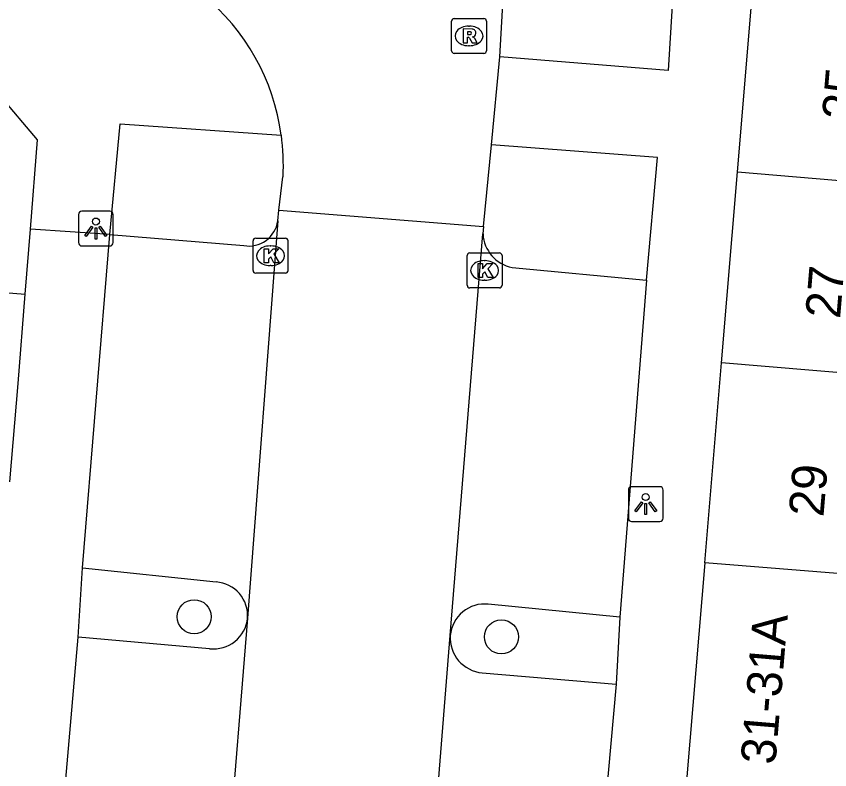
# Model space of a CAD drawing. Extents: x 159961 to 160856, y 382704 to 383353.
# Drawn here: x 160577.41 to 160600.71, y 383168.73 to 383190.3 of the extents above; entities that cross this region are included whole.
import ezdxf

# ---------------------------------------------------------------- set-up
doc = ezdxf.new("R2010")
doc.units = 0
for name, color, linetype in [('IMGEO_Boom', 7, 'Continuous'), ('IMGEO_Kolk', 7, 'Continuous'), ('IMGEO_Lichtpunt', 7, 'Continuous'), ('IMGEO_Pand', 7, 'Continuous'), ('IMGEO_Pand_nummerreeks', 7, 'Continuous'), ('IMGEO_Parkeervlak_open', 7, 'Continuous'), ('IMGEO_Rijbaan_lokaal_open', 7, 'Continuous'), ('IMGEO_Rioolput', 7, 'Continuous'), ('IMGEO_Voetpad_open', 7, 'Continuous')]:
    doc.layers.add(name, color=color, linetype=linetype)

msp = doc.modelspace()

# ---------------------------------------------------------------- linework, layer by layer
at = {"layer": 'IMGEO_Boom'}
for centre in [(160582.504, 383173.107), (160591.307, 383172.532)]:
    msp.add_circle(centre, 0.489, dxfattribs=at)
at = {"layer": 'IMGEO_Kolk'}
for p, q in [((160584.191, 383183.018), (160584.191, 383183.87)), ((160584.266, 383183.944), (160585.118, 383183.944)), ((160585.192, 383183.87), (160585.192, 383183.018)), ((160584.679, 383183.724), (160584.704, 383183.724)), ((160590.399, 383183.522), (160591.251, 383183.522)), ((160590.324, 383182.596), (160590.324, 383183.448)), ((160590.812, 383183.302), (160590.837, 383183.302)), ((160591.325, 383183.448), (160591.325, 383182.596)), ((160584.702, 383183.164), (160584.677, 383183.164)), ((160585.118, 383182.944), (160584.266, 383182.944)), ((160590.835, 383182.742), (160590.81, 383182.742)), ((160591.251, 383182.522), (160590.399, 383182.522))]:
    msp.add_line(p, q, dxfattribs=at)
for points in [[(160584.191, 383183.018), (160584.191, 383183.87)], [(160584.266, 383183.944), (160585.118, 383183.944)], [(160585.192, 383183.87), (160585.192, 383183.018)], [(160584.512, 383183.644), (160584.635, 383183.644), (160584.635, 383183.493), (160584.765, 383183.644), (160584.929, 383183.644), (160584.783, 383183.493), (160584.936, 383183.244), (160584.784, 383183.244), (160584.699, 383183.408), (160584.635, 383183.341), (160584.635, 383183.244), (160584.512, 383183.244), (160584.512, 383183.644)], [(160590.399, 383183.522), (160591.251, 383183.522)], [(160590.324, 383182.596), (160590.324, 383183.448)], [(160591.325, 383183.448), (160591.325, 383182.596)], [(160590.645, 383183.222), (160590.768, 383183.222), (160590.768, 383183.071), (160590.898, 383183.222), (160591.062, 383183.222), (160590.916, 383183.071), (160591.069, 383182.822), (160590.917, 383182.822), (160590.832, 383182.986), (160590.768, 383182.919), (160590.768, 383182.822), (160590.645, 383182.822), (160590.645, 383183.222)], [(160585.118, 383182.944), (160584.266, 383182.944)], [(160591.251, 383182.522), (160590.399, 383182.522)]]:
    msp.add_lwpolyline(points, dxfattribs=at)
for centre, start, end in [((160584.268, 383183.868), 91.552, 178.448), ((160584.268, 383183.868), 91.552, 178.448), ((160585.116, 383183.868), 1.552, 88.448), ((160585.116, 383183.868), 1.552, 88.448), ((160590.401, 383183.446), 91.552, 178.448), ((160590.401, 383183.446), 91.552, 178.448), ((160591.249, 383183.446), 1.552, 88.448), ((160591.249, 383183.446), 1.552, 88.448), ((160584.268, 383183.02), 181.552, 268.448), ((160584.268, 383183.02), 181.552, 268.448), ((160585.116, 383183.02), 271.552, 358.448), ((160585.116, 383183.02), 271.552, 358.448), ((160590.401, 383182.598), 181.552, 268.448), ((160590.401, 383182.598), 181.552, 268.448), ((160591.249, 383182.598), 271.552, 358.448), ((160591.249, 383182.598), 271.552, 358.448)]:
    msp.add_arc(centre, 0.0765, start, end, dxfattribs=at)
for centre, major_axis, ratio, start_param, end_param in [((160584.678, 383183.444), (-0.387, 0.002), 0.722429, 4.712389, 7.853982), ((160584.703, 383183.444), (-0.39, 0.002), 0.717154, 1.570796, 4.712389), ((160590.811, 383183.022), (-0.387, 0.002), 0.722429, 4.712389, 7.853982), ((160590.836, 383183.022), (-0.39, 0.002), 0.717154, 1.570796, 4.712389)]:
    msp.add_ellipse(centre, major_axis=major_axis, ratio=ratio, start_param=start_param, end_param=end_param, dxfattribs=at)
at = {"layer": 'IMGEO_Lichtpunt'}
for p, q in [((160580.091, 383184.719), (160579.283, 383184.719)), ((160580.091, 383184.719), (160579.283, 383184.719)), ((160579.189, 383184.624), (160579.189, 383183.817)), ((160579.189, 383184.624), (160579.189, 383183.817)), ((160580.185, 383183.817), (160580.185, 383184.624)), ((160580.185, 383183.817), (160580.185, 383184.624)), ((160579.283, 383183.723), (160580.091, 383183.723)), ((160579.283, 383183.723), (160580.091, 383183.723)), ((160595.846, 383176.831), (160595.038, 383176.831)), ((160595.846, 383176.831), (160595.038, 383176.831)), ((160594.944, 383176.736), (160594.944, 383175.929)), ((160594.944, 383176.736), (160594.944, 383175.929)), ((160595.94, 383175.929), (160595.94, 383176.736)), ((160595.94, 383175.929), (160595.94, 383176.736)), ((160595.038, 383175.835), (160595.846, 383175.835)), ((160595.038, 383175.835), (160595.846, 383175.835))]:
    msp.add_line(p, q, dxfattribs=at)
for points in [[(160579.563, 383184.288), (160579.602, 383184.26), (160579.414, 383183.998), (160579.376, 383184.025), (160579.563, 383184.288)], [(160579.665, 383184.24), (160579.712, 383184.24), (160579.712, 383183.918), (160579.665, 383183.918), (160579.665, 383184.24)], [(160579.775, 383184.26), (160579.813, 383184.287), (160580, 383184.025), (160579.961, 383183.997), (160579.775, 383184.26)], [(160595.318, 383176.4), (160595.357, 383176.372), (160595.169, 383176.11), (160595.131, 383176.137), (160595.318, 383176.4)], [(160595.42, 383176.352), (160595.467, 383176.352), (160595.467, 383176.03), (160595.42, 383176.03), (160595.42, 383176.352)], [(160595.53, 383176.372), (160595.568, 383176.399), (160595.755, 383176.137), (160595.716, 383176.109), (160595.53, 383176.372)]]:
    msp.add_lwpolyline(points, dxfattribs=at)
for centre in [(160579.688, 383184.422), (160595.443, 383176.534)]:
    msp.add_circle(centre, 0.0994, dxfattribs=at)
for centre, start, end in [((160579.283, 383184.624), 90, 180), ((160579.283, 383184.624), 90, 180), ((160580.091, 383184.624), 0, 90), ((160580.091, 383184.624), 0, 90), ((160579.283, 383183.817), 180, 270), ((160579.283, 383183.817), 180, 270), ((160580.091, 383183.817), 270, 0), ((160580.091, 383183.817), 270, 360), ((160595.038, 383176.736), 90, 180), ((160595.038, 383176.736), 90, 180), ((160595.846, 383176.736), 0, 90), ((160595.846, 383176.736), 0, 90), ((160595.038, 383175.929), 180, 270), ((160595.038, 383175.929), 180, 270), ((160595.846, 383175.929), 270, 0), ((160595.846, 383175.929), 270, 360)]:
    msp.add_arc(centre, 0.0946, start, end, dxfattribs=at)
at = {"layer": 'IMGEO_Pand'}
for points in [[(160598.07, 383185.84), (160598.54, 383191.456)], [(160577.812, 383184.207), (160578.016, 383186.764), (160576.912, 383188.059), (160566.136, 383188.953)], [(160597.612, 383180.381), (160598.07, 383185.84)], [(160598.07, 383185.84), (160608.773, 383184.941)], [(160577.664, 383182.341), (160577.812, 383184.207)], [(160565.665, 383183.319), (160577.664, 383182.341)], [(160577.22, 383176.97), (160577.46, 383179.786), (160577.664, 383182.341)], [(160597.131, 383174.65), (160597.612, 383180.381)], [(160608.312, 383179.483), (160597.612, 383180.381)], [(160597.131, 383174.65), (160596.618, 383168.529)], [(160607.832, 383173.792), (160597.131, 383174.65)]]:
    msp.add_lwpolyline(points, dxfattribs=at)
at = {"layer": 'IMGEO_Parkeervlak_open'}
for points in [[(160580.09, 383184.046), (160583.927, 383183.734)], [(160591.611, 383183.106), (160595.465, 383182.743)], [(160579.301, 383174.503), (160583.133, 383174.103)], [(160594.704, 383173.097), (160590.929, 383173.467)], [(160582.947, 383172.193), (160579.178, 383172.524)], [(160590.759, 383171.501), (160594.593, 383171.182)]]:
    msp.add_lwpolyline(points, dxfattribs=at)
for centre, radius, start, end in [((160584.072, 383184.56), 0.839, 260.0398, 351.6226), ((160591.816, 383184.124), 1.038, 183.2013, 258.6275), ((160583.066, 383173.135), 0.97, 355.8653, 86.0517), ((160590.824, 383172.486), 0.986, 83.8697, 175.0124), ((160583.057, 383173.169), 0.982, 263.5619, 353.9119), ((160590.848, 383172.506), 1.009, 176.2409, 264.9617)]:
    msp.add_arc(centre, radius, start, end, dxfattribs=at)
at = {"layer": 'IMGEO_Rijbaan_lokaal_open'}
for points in [[(160591.264, 383189.141), (160591.552, 383194.156)], [(160591.022, 383186.62), (160591.264, 383189.141)], [(160590.797, 383184.278), (160591.022, 383186.62)], [(160584.93, 383184.746), (160585.049, 383185.702)], [(160584.902, 383184.438), (160584.93, 383184.746)], [(160584.93, 383184.746), (160590.797, 383184.278)], [(160584.902, 383184.438), (160584.034, 383173.065)], [(160590.797, 383184.278), (160590.779, 383184.066)], [(160589.841, 383172.572), (160590.779, 383184.066)], [(160584.034, 383173.065), (160582.903, 383159.212)], [(160588.744, 383158.808), (160589.841, 383172.572)]]:
    msp.add_lwpolyline(points, dxfattribs=at)
for centre, radius, start, end in [((160578.782, 383186.046), 6.276, 7.7782, 50.7786), ((160578.689, 383186.044), 6.37, 356.9261, 7.682)]:
    msp.add_arc(centre, radius, start, end, dxfattribs=at)
at = {"layer": 'IMGEO_Rioolput'}
for p, q in [((160589.878, 383189.309), (160589.878, 383190.161)), ((160589.953, 383190.235), (160590.805, 383190.235)), ((160590.879, 383190.161), (160590.879, 383189.309)), ((160590.366, 383190.015), (160590.391, 383190.015)), ((160590.389, 383189.455), (160590.364, 383189.455)), ((160590.805, 383189.235), (160589.953, 383189.235))]:
    msp.add_line(p, q, dxfattribs=at)
for points in [[(160589.878, 383189.309), (160589.878, 383190.161)], [(160589.953, 383190.235), (160590.805, 383190.235)], [(160590.879, 383190.161), (160590.879, 383189.309)], [(160590.467, 383189.933), (160590.215, 383189.935), (160590.215, 383189.535)], [(160590.393, 383189.854), (160590.339, 383189.854), (160590.339, 383189.773)], [(160590.215, 383189.535), (160590.339, 383189.535), (160590.339, 383189.697), (160590.35, 383189.697)], [(160590.339, 383189.773), (160590.391, 383189.773)], [(160590.397, 383189.668), (160590.468, 383189.535), (160590.608, 383189.535), (160590.543, 383189.661)], [(160590.805, 383189.235), (160589.953, 383189.235)]]:
    msp.add_lwpolyline(points, dxfattribs=at)
for centre, radius, start, end in [((160589.955, 383190.159), 0.0765, 91.552, 178.448), ((160589.955, 383190.159), 0.0765, 91.552, 178.448), ((160590.803, 383190.159), 0.0765, 1.552, 88.448), ((160590.803, 383190.159), 0.0765, 1.552, 88.448), ((160590.399, 383189.758), 0.0964, 77.0061, 93.1865), ((160590.413, 383189.815), 0.0378, 276.6634, 79.6772), ((160590.466, 383189.823), 0.109, 350.3612, 89.416), ((160590.464, 383189.823), 0.112, 277.5842, 350.9817), ((160590.349, 383189.644), 0.0533, 26.0293, 88.6989), ((160590.375, 383189.962), 0.19, 274.7715, 282.9687), ((160590.448, 383189.608), 0.108, 29.5134, 73.7905), ((160589.955, 383189.311), 0.0765, 181.552, 268.448), ((160589.955, 383189.311), 0.0765, 181.552, 268.448), ((160590.803, 383189.311), 0.0765, 271.552, 358.448), ((160590.803, 383189.311), 0.0765, 271.552, 358.448)]:
    msp.add_arc(centre, radius, start, end, dxfattribs=at)
for centre, major_axis, ratio, start_param, end_param in [((160590.365, 383189.735), (-0.387, 0.002), 0.722429, 4.712389, 7.853982), ((160590.39, 383189.735), (-0.39, 0.002), 0.717154, 1.570796, 4.712389)]:
    msp.add_ellipse(centre, major_axis=major_axis, ratio=ratio, start_param=start_param, end_param=end_param, dxfattribs=at)
at = {"layer": 'IMGEO_Voetpad_open'}
for points in [[(160591.552, 383194.156), (160596.39, 383193.722), (160596.082, 383188.749), (160591.264, 383189.141)], [(160580.09, 383184.046), (160580.384, 383187.222), (160585.001, 383186.895)], [(160595.465, 383182.743), (160595.782, 383186.257), (160591.022, 383186.62)], [(160580.09, 383184.046), (160577.812, 383184.207)], [(160579.301, 383174.503), (160580.09, 383184.046)], [(160595.465, 383182.743), (160594.704, 383173.097)], [(160579.178, 383172.524), (160579.301, 383174.503)], [(160594.704, 383173.097), (160594.593, 383171.182)], [(160578.143, 383160.547), (160579.178, 383172.524)], [(160594.593, 383171.182), (160593.515, 383159.18)]]:
    msp.add_lwpolyline(points, dxfattribs=at)

# ---------------------------------------------------------------- texts
at = {"layer": 'IMGEO_Pand_nummerreeks'}
for s, rotation, p in [('25', 85.2074, (160601.484, 383187.301)), ('27', 85.2074, (160601.008, 383181.623)), ('29', 85.2074, (160600.532, 383175.946)), ('31-31A', 85.2103, (160599.154, 383168.855))]:
    msp.add_text(s, height=1, rotation=rotation, dxfattribs=at).set_placement(p)

doc.saveas('drawing.dxf')
